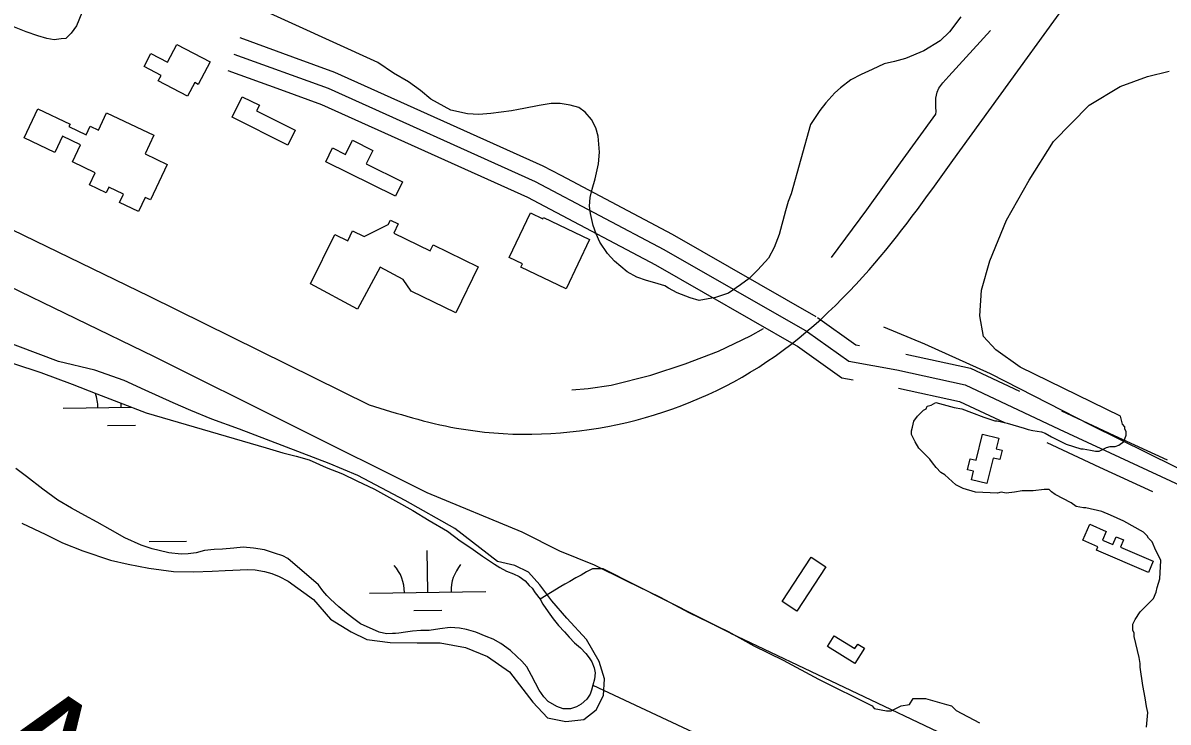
# Model space of a CAD drawing. Extents: x 3683613 to 3738215, y 469626 to 495384.
# Drawn here: x 3712152 to 3713135, y 491709 to 492310 of the extents above; entities that cross this region are included whole.
import ezdxf

# ---------------------------------------------------------------- set-up
doc = ezdxf.new("R2010")
doc.units = 0
for name, color, linetype in [('V-BLDG-OTLN', 7, 'Continuous'), ('V-CHAN-NAID', 7, 'Continuous'), ('V-ROAD-CNTR', 7, 'Continuous'), ('V-SITE-VEGE', 7, 'Continuous'), ('V-TOPO-SHOR', 7, 'Continuous'), ('V-WETL-SWMP', 7, 'Continuous')]:
    doc.layers.add(name, color=color, linetype=linetype)

msp = doc.modelspace()

# ---------------------------------------------------------------- linework, layer by layer
at = {"layer": 'V-BLDG-OTLN'}
for points in [[(3712283.84, 492291.24), (3712312.43, 492276.26), (3712302.27, 492256.87), (3712299.21, 492258.47), (3712293.12, 492246.85), (3712267.91, 492260.06), (3712270.36, 492264.74), (3712255.75, 492272.4), (3712261.53, 492283.43), (3712275.82, 492275.94)], [(3712331.24, 492228.8), (3712340.08, 492246.4), (3712354.83, 492238.99), (3712352.41, 492234.16), (3712385.47, 492217.55), (3712379.06, 492204.79)], [(3712275.53, 492188.17), (3712261.08, 492157.76), (3712256.67, 492159.86), (3712250.89, 492147.69), (3712234.64, 492155.41), (3712238.15, 492162.8), (3712225.55, 492168.79), (3712223.25, 492163.95), (3712208.95, 492170.76), (3712213.81, 492180.98), (3712194.19, 492190.31), (3712201.18, 492205), (3712185.62, 492212.4), (3712178.96, 492198.39), (3712152.6, 492210.93), (3712164.48, 492235.91), (3712192.08, 492222.78), (3712191.08, 492220.67), (3712206, 492213.57), (3712209.52, 492220.97), (3712216.45, 492217.67), (3712223.52, 492232.54), (3712264.1, 492213.24), (3712256.49, 492197.22)], [(3712471.58, 492160.89), (3712411.81, 492190.59), (3712417.64, 492202.34), (3712428.66, 492196.86), (3712434.65, 492208.93), (3712452.12, 492200.25), (3712446.44, 492188.81), (3712477.73, 492173.26)], [(3712587.65, 492146.65), (3712598.32, 492141.57), (3712598.77, 492142.53), (3712638.42, 492123.63), (3712618.32, 492081.47), (3712579.35, 492100.05), (3712580.65, 492102.79), (3712569.32, 492108.19)], [(3712398.58, 492085.69), (3712419.51, 492128.01), (3712430.67, 492122.63), (3712434.8, 492131.21), (3712444.68, 492126.3), (3712465.49, 492136.56), (3712467.35, 492140.38), (3712474.1, 492137.09), (3712470.3, 492129.29), (3712501.48, 492114.11), (3712503.92, 492119.12), (3712542.68, 492100.25), (3712523.5, 492060.83), (3712485.29, 492079.42), (3712478.28, 492089.39), (3712458.41, 492100.03), (3712439.12, 492063.99)], [(3712975.95, 491956.48), (3712989.89, 491953.11), (3712987.69, 491944.02), (3712992.75, 491942.8), (3712990.79, 491934.66), (3712985.06, 491936.04), (3712979.78, 491914.16), (3712966.45, 491917.38), (3712968.2, 491924.65), (3712963.18, 491925.86), (3712965.49, 491935.41), (3712970.56, 491934.18)], [(3713118.5, 491837.65), (3713073.88, 491856.98), (3713075.14, 491859.88), (3713062.24, 491865.46), (3713068.14, 491879.1), (3713082.32, 491872.96), (3713079.1, 491865.53), (3713087.89, 491861.72), (3713090.78, 491868.39), (3713097.09, 491865.66), (3713094.46, 491859.58), (3713122.7, 491847.35)], [(3712841.24, 491842.65), (3712816.46, 491804.5), (3712803.86, 491812.68), (3712828.64, 491850.83)], [(3712848.46, 491783.44), (3712866.37, 491772.34), (3712868.78, 491776.24), (3712874.55, 491772.67), (3712866.34, 491759.42), (3712842.67, 491774.09)]]:
    msp.add_lwpolyline(points, close=True, dxfattribs=at)
at = {"layer": 'V-ROAD-CNTR'}
for points in [[(3710977.22, 492694.6), (3711896.86, 492251.05), (3712259.95, 492075.08), (3712449.13, 491981.72)], [(3712950.45, 492191.54), (3712950.45, 492191.54), (3713087.02, 492380.3), (3713246.37, 492602.55)], [(3712383.5, 492280.42), (3712338.18, 492296.83)], [(3712591.97, 492173.35), (3712414.06, 492253.4), (3712333.08, 492282.73)], [(3712613.98, 492178.67), (3712598.56, 492186.83), (3712419.7, 492267.31), (3712383.5, 492280.42)], [(3712373.28, 492252.22), (3712327.97, 492268.63)], [(3712599.95, 492152.15), (3712585.37, 492159.87), (3712408.42, 492239.49), (3712373.28, 492252.22)], [(3712825.68, 492044.38), (3712702.51, 492114.84), (3712591.97, 492173.35)], [(3712833.13, 492057.4), (3712709.74, 492127.98), (3712613.98, 492178.66)], [(3712818.23, 492031.36), (3712695.27, 492101.7), (3712599.95, 492152.15)], [(3712834.36, 492056.62), (3712867.17, 492033.34), (3712870.22, 492032.79)], [(3712825.68, 492044.38), (3712861.21, 492019.18), (3712902.33, 492011.71), (3712960.94, 491999.02), (3713041.82, 491960.93), (3713153.49, 491909.01), (3713205.45, 491902.98), (3713242.5, 491891.44), (3713425.54, 491807.58), (3713970.15, 491542.43)], [(3712353.92, 492025.48), (3712353.92, 492025.48)], [(3712817, 492032.15), (3712855.25, 492005.02), (3712864.86, 492003.27)], [(3712910.04, 492025.38), (3712965.78, 492013.32), (3713007.75, 491993.56)], [(3712903.7, 491996.06), (3712956.1, 491984.72), (3712994.97, 491966.42)], [(3713043.94, 491976.52), (3713048.18, 491974.52), (3713089.2, 491955.45)], [(3713089.2, 491955.45), (3713134.54, 491934.36)], [(3713031.16, 491949.38), (3713035.46, 491947.35), (3713076.55, 491928.24)], [(3713076.55, 491928.24), (3713121.89, 491907.16)]]:
    msp.add_lwpolyline(points, dxfattribs=at)
msp.add_spline([(3712448.94, 491981.82), (3712524.1, 491961.75), (3712776.49, 492009.68), (3712878.52, 492097.7), (3712950.45, 492191.54)], degree=3, dxfattribs=at)
at = {"layer": 'V-SITE-VEGE'}
for p, q in [((3713094.17, 492255.1), (3713117.73, 492263.69)), ((3713117.73, 492263.69), (3713136.28, 492268.26)), ((3713067.61, 492238.98), (3713094.17, 492255.1)), ((3713037.08, 492207.79), (3713067.61, 492238.98)), ((3713016.09, 492174.62), (3713037.08, 492207.79)), ((3712996.6, 492140.44), (3713016.09, 492174.62)), ((3712001.9, 492150.58), (3712264.32, 492023.12)), ((3712982.14, 492105.28), (3712996.6, 492140.44)), ((3712975.18, 492080.17), (3712982.14, 492105.28)), ((3712973.73, 492058.09), (3712975.18, 492080.17)), ((3712182.15, 492018.92), (3712059.08, 492065.3)), ((3712976.79, 492040.54), (3712973.73, 492058.09)), ((3712987.36, 492029.02), (3712976.79, 492040.54)), ((3713008.47, 492014.02), (3712987.36, 492029.02)), ((3712213.3, 492011.61), (3712182.15, 492018.92)), ((3712264.32, 492023.12), (3712498.67, 491906.5)), ((3712238.61, 492002.73), (3712213.3, 492011.61)), ((3713094.39, 491972.09), (3713008.47, 492014.02)), ((3712256.53, 491994.21), (3712238.61, 492002.73)), ((3712280.68, 491983.38), (3712256.53, 491994.21)), ((3712295.87, 491976.8), (3712280.68, 491983.38)), ((3712313.79, 491969.46), (3712295.87, 491976.8)), ((3712920.15, 491971.99), (3712925.41, 491977.28)), ((3712925.41, 491977.28), (3712927.52, 491978.34)), ((3712927.52, 491978.34), (3712928.56, 491980.45)), ((3712928.56, 491980.45), (3712931.73, 491981.51)), ((3712931.73, 491981.51), (3712935.94, 491983.63)), ((3712935.94, 491983.63), (3712951.76, 491979.45)), ((3712951.76, 491979.45), (3712958.09, 491978.41)), ((3712958.09, 491978.41), (3712966.53, 491975.27)), ((3712966.53, 491975.27), (3712977.08, 491971.08)), ((3712337.54, 491960.96), (3712313.79, 491969.46)), ((3712915.96, 491962.49), (3712917, 491967.77)), ((3712917, 491967.77), (3712920.15, 491971.99)), ((3712977.08, 491971.08), (3712986.58, 491967.94)), ((3712986.58, 491967.94), (3712988.69, 491967.95)), ((3712988.69, 491967.95), (3712997.13, 491965.86)), ((3712997.13, 491965.86), (3713011.9, 491961.68)), ((3713096.23, 491965.05), (3713094.39, 491972.09)), ((3712414.66, 491931.2), (3712337.54, 491960.96)), ((3712914.91, 491959.33), (3712915.96, 491962.49)), ((3712914.92, 491956.17), (3712914.91, 491959.33)), ((3712918.1, 491949.85), (3712914.92, 491956.17)), ((3713011.9, 491961.68), (3713015.06, 491960.63)), ((3713015.06, 491960.63), (3713019.28, 491959.59)), ((3713019.28, 491959.59), (3713026.66, 491958.55)), ((3713026.66, 491958.55), (3713029.83, 491957.51)), ((3713029.83, 491957.51), (3713035.11, 491954.35)), ((3713098.34, 491962.95), (3713096.23, 491965.05)), ((3713098.35, 491960.84), (3713098.34, 491962.95)), ((3713099.41, 491958.73), (3713098.35, 491960.84)), ((3713098.37, 491952.41), (3713099.42, 491955.57)), ((3713099.42, 491955.57), (3713099.41, 491958.73)), ((3712921.28, 491944.59), (3712918.1, 491949.85)), ((3713035.11, 491954.35), (3713047.77, 491948.06)), ((3713047.77, 491948.06), (3713060.44, 491943.88)), ((3713082.57, 491944.99), (3713085.73, 491946.05)), ((3713085.73, 491946.05), (3713089.95, 491946.06)), ((3713089.95, 491946.06), (3713093.11, 491947.12)), ((3713093.11, 491947.12), (3713097.32, 491950.3)), ((3713097.32, 491950.3), (3713098.37, 491952.41)), ((3712930.79, 491935.12), (3712921.28, 491944.59)), ((3713060.44, 491943.88), (3713062.54, 491943.88)), ((3713062.54, 491943.88), (3713068.87, 491942.84)), ((3713068.87, 491942.84), (3713073.09, 491941.8)), ((3713073.09, 491941.8), (3713076.25, 491941.81)), ((3713076.25, 491941.81), (3713082.57, 491944.99)), ((3712439.19, 491921.14), (3712414.66, 491931.2)), ((3712932.9, 491931.96), (3712930.79, 491935.12)), ((3712936.08, 491927.75), (3712932.9, 491931.96)), ((3712940.3, 491923.55), (3712936.08, 491927.75)), ((3712480.1, 491899.46), (3712439.19, 491921.14)), ((3712943.47, 491921.45), (3712940.3, 491923.55)), ((3712952.98, 491913.04), (3712943.47, 491921.45)), ((3712498.67, 491906.5), (3712580.36, 491872.75)), ((3712959.31, 491909.89), (3712952.98, 491913.04)), ((3712969.87, 491906.75), (3712959.31, 491909.89)), ((3712988.84, 491905.75), (3712969.87, 491906.75)), ((3712992, 491906.81), (3712988.84, 491905.75)), ((3712996.22, 491905.76), (3712992, 491906.81)), ((3713003.6, 491906.84), (3712996.22, 491905.76)), ((3713009.92, 491907.91), (3713003.6, 491906.84)), ((3713019.41, 491907.93), (3713009.92, 491907.91)), ((3713028.9, 491909.01), (3713019.41, 491907.93)), ((3713033.11, 491909.02), (3713028.9, 491909.01)), ((3713035.23, 491906.92), (3713033.11, 491909.02)), ((3713038.4, 491904.81), (3713035.23, 491906.92)), ((3712522.57, 491875.44), (3712480.1, 491899.46)), ((3713052.12, 491897.47), (3713038.4, 491904.81)), ((3713056.34, 491894.32), (3713052.12, 491897.47)), ((3713062.67, 491893.28), (3713056.34, 491894.32)), ((3713064.78, 491893.28), (3713062.67, 491893.28)), ((3713078.49, 491890.16), (3713064.78, 491893.28)), ((3713085.88, 491887.01), (3713078.49, 491890.16)), ((3713097.49, 491881.77), (3713085.88, 491887.01)), ((3712150.6, 491879.94), (3712171.25, 491870.27)), ((3713114.38, 491872.32), (3713097.49, 491881.77)), ((3712171.25, 491870.27), (3712185.66, 491863.3)), ((3712559.45, 491847.24), (3712522.57, 491875.44)), ((3712580.36, 491872.75), (3712612.72, 491856.42)), ((3713117.55, 491869.17), (3713114.38, 491872.32)), ((3713118.61, 491867.06), (3713117.55, 491869.17)), ((3713121.78, 491863.91), (3713118.61, 491867.06)), ((3712185.66, 491863.3), (3712203.19, 491856.34)), ((3713124.96, 491856.54), (3713121.78, 491863.91)), ((3712203.19, 491856.34), (3712226.94, 491848.23)), ((3712226.94, 491848.23), (3712242.12, 491844.77)), ((3712574.1, 491843.6), (3712559.45, 491847.24)), ((3712612.72, 491856.42), (3712642.5, 491844.19)), ((3713127.08, 491852.33), (3713124.96, 491856.54)), ((3713129.2, 491848.11), (3713127.08, 491852.33)), ((3713128.19, 491832.3), (3713129.2, 491848.11)), ((3712242.12, 491844.77), (3712259.65, 491841.31)), ((3712259.65, 491841.31), (3712281.05, 491838.64)), ((3712281.05, 491838.64), (3712298.56, 491838.3)), ((3712298.56, 491838.3), (3712314.12, 491838.73)), ((3712314.12, 491838.73), (3712325.4, 491839.53)), ((3712325.4, 491839.53), (3712344.85, 491840.36)), ((3712344.85, 491840.36), (3712351.08, 491839.99)), ((3712351.08, 491839.99), (3712359.25, 491838.46)), ((3712359.25, 491838.46), (3712365.48, 491836.91)), ((3712585.91, 491837.99), (3712574.1, 491843.6)), ((3712595.69, 491827.24), (3712585.91, 491837.99)), ((3712642.5, 491844.19), (3712670.23, 491830.41)), ((3712365.48, 491836.91), (3712371.72, 491834.2)), ((3712371.72, 491834.2), (3712379.51, 491830.33)), ((3712379.51, 491830.33), (3712401.34, 491814.44)), ((3712670.23, 491830.41), (3712698.98, 491816.64)), ((3713126.1, 491824.91), (3713128.19, 491832.3)), ((3712605.98, 491813.42), (3712595.69, 491827.24)), ((3713122.96, 491815.42), (3713125.05, 491820.69)), ((3713125.05, 491820.69), (3713126.1, 491824.91)), ((3712401.34, 491814.44), (3712415.74, 491797.55)), ((3712618.84, 491798.58), (3712605.98, 491813.42)), ((3712698.98, 491816.64), (3712723.63, 491803.36)), ((3713111.39, 491803.79), (3713122.96, 491815.42)), ((3712635.81, 491780.16), (3712618.84, 491798.58)), ((3712723.63, 491803.36), (3712757.53, 491787.04)), ((3713107.19, 491797.45), (3713111.39, 491803.79)), ((3712415.74, 491797.55), (3712433.72, 491786.82)), ((3713105.09, 491793.23), (3713107.19, 491797.45)), ((3713105.1, 491787.96), (3713105.09, 491793.23)), ((3712433.72, 491786.82), (3712447.07, 491780.19)), ((3712447.07, 491780.19), (3712467.08, 491777.68)), ((3712646.63, 491761.21), (3712635.81, 491780.16)), ((3712757.53, 491787.04), (3712779.61, 491774.78)), ((3713106.16, 491785.86), (3713105.1, 491787.96)), ((3713106.17, 491782.69), (3713106.16, 491785.86)), ((3713110.43, 491764.78), (3713106.17, 491782.69)), ((3712467.08, 491777.68), (3712490.16, 491777.22)), ((3712490.16, 491777.22), (3712510.16, 491777.27)), ((3712510.16, 491777.27), (3712531.71, 491773.23)), ((3712531.71, 491773.23), (3712550.71, 491765.58)), ((3712779.61, 491774.78), (3712804.77, 491762.54)), ((3712550.71, 491765.58), (3712569.72, 491752.29)), ((3712651.28, 491746.35), (3712646.63, 491761.21)), ((3712804.77, 491762.54), (3712835.07, 491746.21)), ((3713111.5, 491759.51), (3713110.43, 491764.78)), ((3713111.51, 491756.35), (3713111.5, 491759.51)), ((3712569.72, 491752.29), (3712589.79, 491726.19)), ((3713113.66, 491740.54), (3713111.51, 491756.35)), ((3712650.29, 491731.98), (3712651.28, 491746.35)), ((3712835.07, 491746.21), (3712881.29, 491723.24)), ((3713115.79, 491730.01), (3713113.66, 491740.54)), ((3712644.17, 491719.66), (3712650.29, 491731.98)), ((3712913.39, 491724.23), (3712916.54, 491729.51)), ((3712916.54, 491729.51), (3712927.08, 491729.53)), ((3712927.08, 491729.53), (3712945.02, 491724.31)), ((3713116.86, 491722.63), (3713115.79, 491730.01)), ((3712589.79, 491726.19), (3712602.13, 491712.88)), ((3712633.42, 491711.43), (3712644.17, 491719.66)), ((3712881.29, 491723.24), (3712882.83, 491720.99)), ((3712882.83, 491720.99), (3712893.37, 491718.91)), ((3712897.59, 491718.92), (3712906.01, 491723.15)), ((3712906.01, 491723.15), (3712913.39, 491724.23)), ((3712945.02, 491724.31), (3712949.24, 491723.26)), ((3712949.24, 491723.26), (3712953.46, 491719.06)), ((3713117.93, 491717.36), (3713116.86, 491722.63)), ((3712602.13, 491712.88), (3712618.04, 491709.85)), ((3712618.04, 491709.85), (3712633.42, 491711.43)), ((3712893.37, 491718.91), (3712897.59, 491718.92)), ((3712953.46, 491719.06), (3712973.52, 491708.56)), ((3713116.91, 491704.71), (3713117.93, 491717.36))]:
    msp.add_line(p, q, dxfattribs=at)
for points in [[(3712957.32, 492314.99), (3712947.67, 492302.19), (3712939.56, 492294.42), (3712925.64, 492285.87), (3712909.79, 492279.25), (3712900.5, 492276.51), (3712891.6, 492274.55), (3712881.16, 492269.88), (3712871.87, 492265.6), (3712862.98, 492260.93), (3712854.09, 492253.94), (3712849.07, 492249.66), (3712841.35, 492241.13), (3712836.33, 492234.53), (3712828.23, 492222.51), (3712811.73, 492162.84), (3712809.04, 492156.25), (3712806.73, 492148.5), (3712801.37, 492127.96), (3712797.13, 492116.72), (3712792.12, 492107.8), (3712782.86, 492097.71), (3712775.52, 492090.34), (3712768.18, 492084.9), (3712757.74, 492077.51), (3712746.52, 492074), (3712732.59, 492071.26), (3712724.84, 492073.56), (3712713.6, 492077.79), (3712706.23, 492082.03), (3712703.13, 492083.96), (3712694.6, 492086.65), (3712687.24, 492088.56), (3712679.1, 492091.25), (3712670.57, 492095.88), (3712659.71, 492105.14), (3712653.88, 492111.71), (3712647.28, 492121.37), (3712644.16, 492128.72), (3712641.43, 492135.68), (3712639.08, 492146.13), (3712638.29, 492152.33), (3712639.04, 492159.69), (3712640.58, 492167.05), (3712643.26, 492175.96), (3712645.94, 492188.74), (3712647.08, 492198.82), (3712645.88, 492212.36), (3712643.93, 492219.72), (3712640.04, 492226.68), (3712634.6, 492233.24), (3712629.17, 492237.1), (3712621.81, 492239.02), (3712613.28, 492240.55), (3712605.54, 492240.53), (3712595.09, 492238.95), (3712581.93, 492236.21), (3712577.29, 492235.42), (3712571.48, 492234.24), (3712553.68, 492231.88), (3712543.23, 492231.08), (3712533.54, 492231.82), (3712519.21, 492234.88), (3712502.15, 492244.14), (3712493.22, 492251.86), (3712482.75, 492259.19), (3712469.95, 492266.51), (3712456.38, 492275.77), (3712235.8, 492376.66)], [(3712202.26, 492318.49), (3712197.65, 492307.25), (3712193.02, 492301.04), (3712188.38, 492296.38), (3712184.51, 492295.99), (3712178.32, 492295.2), (3712172.12, 492296.34), (3712164.37, 492298.64), (3712154.29, 492302.11), (3712137.24, 492309.03)]]:
    msp.add_lwpolyline(points, dxfattribs=at)
at = {"layer": 'V-TOPO-SHOR'}
for points in [[(3712846.26, 492108.32), (3712876.65, 492149.31), (3712905.5, 492189.53), (3712935.89, 492231.29), (3712936.27, 492233.6), (3712935.87, 492237.47), (3712935.86, 492240.94), (3712935.85, 492245.18), (3712937, 492250.2), (3712938.53, 492253.68), (3712941.99, 492258.32), (3712947, 492264.12), (3712982.8, 492303.2)], [(3712623.06, 491994.65), (3712637.34, 491995.85), (3712657.02, 491998.6), (3712690.97, 492007.17), (3712720.66, 492016.9), (3712749.2, 492027.78), (3712776.57, 492040.98), (3712787.75, 492047.18)], [(3712890.9, 492048.86), (3712926.27, 492034.2), (3712982.62, 492008.72), (3713069.31, 491964.29), (3713261.73, 491869.28), (3713496.11, 491757.29), (3713761.6, 491627.52), (3714015.44, 491501.22)], [(3712759.61, 491785.65), (3712650.21, 491840.98), (3712640.87, 491840.95), (3712635.82, 491838.22), (3712631.16, 491835.48), (3712626.5, 491833.14), (3712621.46, 491830.02), (3712617.19, 491827.67), (3712613.69, 491825.72), (3712596.04, 491814.82)], [(3712759.61, 491785.65), (3712954.9, 491692.73), (3713117.71, 491612.23), (3713371.33, 491485.83), (3713752.14, 491297.61), (3713832.26, 491261.74)], [(3712641.18, 491741.06), (3712827.07, 491653.98), (3713099.08, 491518.64), (3713476.77, 491330.8), (3713773.7, 491183.76)]]:
    msp.add_lwpolyline(points, dxfattribs=at)
at = {"layer": 'V-WETL-SWMP'}
for p, q in [((3712186.07, 491978.9), (3712245.22, 491979.59)), ((3712236.07, 491979.49), (3712236.03, 491983.03)), ((3712224.25, 491963.92), (3712248.25, 491964.19)), ((3712260, 491864.32), (3712292, 491864.7)), ((3712499.37, 491820.68), (3712498.95, 491856.67)), ((3712449.38, 491820.09), (3712549.37, 491821.26)), ((3712487.55, 491805.11), (3712511.55, 491805.39))]:
    msp.add_line(p, q, dxfattribs=at)
for points in [[(3712143.62, 492017.18), (3712167.02, 492009.44), (3712193.94, 491999.38)], [(3712193.94, 491999.38), (3712215.01, 491991.24), (3712233.74, 491983.89), (3712257.54, 491974.98), (3712360.52, 491944.84), (3712374.95, 491940.59), (3712386.27, 491937.5), (3712397.58, 491934.41), (3712412.02, 491927.82), (3712426.06, 491922.4), (3712438.55, 491916.58), (3712453.77, 491909.22), (3712471.73, 491899.13), (3712486.56, 491890.98), (3712500.61, 491882.44), (3712516.23, 491873.13), (3712527.16, 491864.97), (3712536.53, 491858.76), (3712546.3, 491851.76), (3712556.84, 491844.78), (3712561.32, 491842.02), (3712567.05, 491838.98), (3712572.92, 491836.65), (3712578.01, 491834.32), (3712583.1, 491830.43), (3712586.63, 491826.53), (3712588.98, 491824.19), (3712591.73, 491820.28), (3712596.04, 491814.82), (3712598.4, 491810.53), (3712602.71, 491803.9), (3712607.03, 491798.04), (3712611.73, 491792.19), (3712616.83, 491786.73), (3712620.75, 491782.05), (3712625.45, 491777.37), (3712630.54, 491773.09), (3712635.24, 491768.14), (3712637.99, 491764.51), (3712640.35, 491760.99), (3712642.45, 491755.72), (3712643.11, 491751.62), (3712642.73, 491746.15), (3712641.18, 491741.06), (3712640.02, 491736.76), (3712638.85, 491733.24), (3712636.13, 491728.93), (3712631.06, 491724.62), (3712627.16, 491722.26), (3712622.08, 491720.68), (3712615.83, 491720.67), (3712610.35, 491722.61), (3712602.91, 491726.89), (3712598.99, 491730.79), (3712595.07, 491736.64), (3712591.93, 491742.5), (3712588.39, 491749.13), (3712584.46, 491756.55), (3712580.15, 491761.62), (3712575.84, 491765.52), (3712570.35, 491770.59), (3712562.13, 491776.82), (3712555.48, 491780.32), (3712549.61, 491782.65), (3712540.61, 491786.54), (3712532.78, 491788.86), (3712526.53, 491790.02), (3712518.71, 491790.39), (3712509.72, 491789.2), (3712500.73, 491788), (3712493.31, 491787.98), (3712486.27, 491787.18), (3712480.41, 491786.39), (3712474.55, 491785.59), (3712471.81, 491785.19), (3712469.47, 491785.18), (3712469.08, 491785.18), (3712464, 491785.01), (3712457.74, 491786.33)], [(3712457.74, 491786.33), (3712441.69, 491793.71), (3712434.65, 491798.78), (3712429.55, 491802.67), (3712422.9, 491808.13), (3712415.84, 491814.76), (3712412.71, 491817.87), (3712409.4, 491821.87), (3712405.61, 491827.14), (3712379.08, 491849.78), (3712374.79, 491852.11), (3712367.77, 491854.43), (3712359.19, 491857.13), (3712349.83, 491858.67), (3712340.86, 491859.43), (3712332.68, 491858.63), (3712322.93, 491857.82), (3712315.92, 491857.41), (3712307.73, 491856.61), (3712300.33, 491854.65), (3712293.71, 491853.85), (3712287.47, 491853.44), (3712276.95, 491854.59), (3712268.76, 491856.51), (3712262.52, 491858.06), (3712253.15, 491861.15), (3712239.1, 491867.35), (3712226.61, 491874.73), (3712215.29, 491880.93), (3712204.75, 491886.76), (3712193.44, 491892.96), (3712181.72, 491899.95), (3712168.84, 491909.27), (3712154.78, 491920.15), (3712145.41, 491927.14)]]:
    msp.add_lwpolyline(points, dxfattribs=at)
for centre, start, end in [((3712180.83, 491979.32), 359.89486, 20.57099), ((3712444.13, 491820.51), 359.89486, 41.43852), ((3712554.61, 491821.79), 139.89486, 181.43852)]:
    msp.add_arc(centre, 35.25, start, end, dxfattribs=at)

# ---------------------------------------------------------------- texts
at = {"layer": 'V-CHAN-NAID'}
msp.add_text('SCARSDALE FERRY LANDING (75.7) (2)', height=100, rotation=326.19216, dxfattribs=at).set_placement((3710930.54, 492455.08))

doc.saveas('drawing.dxf')
